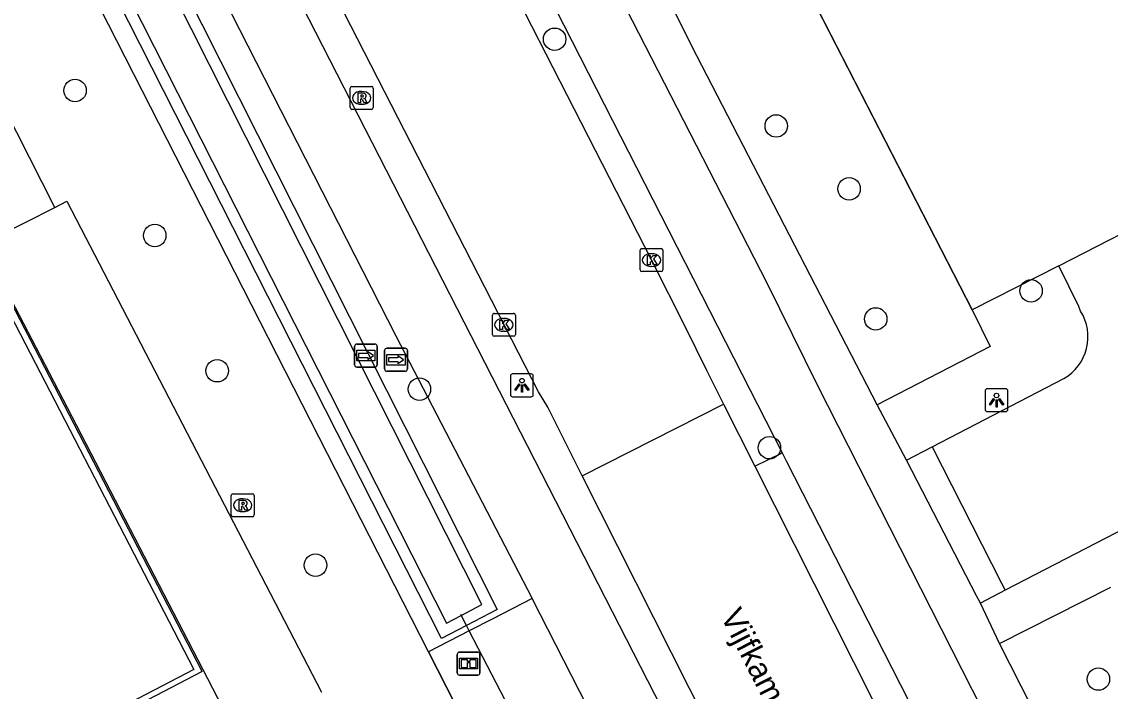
# Model space of a CAD drawing. Extents: x 158838 to 160074, y 386376 to 387776.
# Drawn here: x 159667.32 to 159714.73, y 387579.57 to 387608.72 of the extents above; entities that cross this region are included whole.
import ezdxf

# ---------------------------------------------------------------- set-up
doc = ezdxf.new("R2010")
doc.units = 0
for name, color, linetype in [('IMGEO_Boom', 7, 'Continuous'), ('IMGEO_Duiker', 7, 'Continuous'), ('IMGEO_Fietspad_open', 7, 'Continuous'), ('IMGEO_Groenvoorziening', 7, 'Continuous'), ('IMGEO_Hek', 7, 'Continuous'), ('IMGEO_Informatiebord', 7, 'Continuous'), ('IMGEO_Kolk', 7, 'Continuous'), ('IMGEO_Lichtpunt', 7, 'Continuous'), ('IMGEO_Openbare_ruimte_label', 7, 'Continuous'), ('IMGEO_Parkeervlak_open', 7, 'Continuous'), ('IMGEO_Rijbaan_lokaal_open', 7, 'Continuous'), ('IMGEO_Rioolput', 7, 'Continuous'), ('IMGEO_Voetpad_open', 7, 'Continuous'), ('IMGEO_Waterloop', 7, 'Continuous'), ('IMGEO_Wegwijzer', 7, 'Continuous')]:
    doc.layers.add(name, color=color, linetype=linetype)

msp = doc.modelspace()

# ---------------------------------------------------------------- linework, layer by layer
at = {"layer": 'IMGEO_Boom'}
for centre in [(159690.531, 387607.964), (159669.637, 387605.729), (159700.184, 387604.186), (159703.357, 387601.449), (159673.11, 387599.416), (159711.284, 387597.005), (159704.516, 387595.782), (159675.827, 387593.526), (159684.639, 387592.725), (159699.887, 387590.177), (159680.112, 387585.058), (159714.217, 387580.099)]:
    msp.add_circle(centre, 0.489, dxfattribs=at)
at = {"layer": 'IMGEO_Duiker'}
msp.add_lwpolyline([(159690.536, 387575.022), (159689.941, 387576.168), (159686.813, 387582.194), (159686.69, 387582.431), (159686.444, 387582.905)], dxfattribs=at)
at = {"layer": 'IMGEO_Fietspad_open'}
for points in [[(159646.583, 387660.675), (159647.595, 387659.071), (159655.291, 387646.962), (159660.574, 387638.992), (159663.615, 387633.633), (159671.799, 387618.217), (159683.61, 387595.054), (159689.557, 387583.602)], [(159752.555, 387494.046), (159745.506, 387507.787), (159709.188, 387578.727), (159701.98, 387592.894), (159699.794, 387597.341), (159681.057, 387633.838), (159679.141, 387637.764), (159675.983, 387644.894), (159670.586, 387658.486)], [(159676.852, 387636.169), (159700.435, 387589.956)], [(159707.197, 387555.417), (159671.823, 387624.48)], [(159700.435, 387589.956), (159700.615, 387589.604), (159707.367, 387576.373)], [(159692.648, 387577.557), (159689.557, 387583.602)]]:
    msp.add_lwpolyline(points, dxfattribs=at)
at = {"layer": 'IMGEO_Groenvoorziening'}
for points in [[(159654.846, 387646.753), (159662.289, 387634.092), (159688.02, 387583.128), (159686.69, 387582.431), (159685.608, 387581.863), (159654.296, 387643.551)], [(159685.032, 387581.281), (159653.468, 387643.142), (159568.688, 387599.413)]]:
    msp.add_lwpolyline(points, dxfattribs=at)
at = {"layer": 'IMGEO_Hek'}
for points in [[(159685.032, 387581.281), (159653.468, 387643.142), (159568.688, 387599.413)], [(159708.725, 387596.181), (159688.939, 387634.671), (159689.78, 387635.141)], [(159675.181, 387580.424), (159663.801, 387602.359), (159651.048, 387595.721)], [(159675.181, 387580.424), (159635.511, 387559.757), (159624.107, 387581.699), (159636.895, 387588.355)], [(159685.032, 387581.281), (159685.813, 387579.752), (159687.455, 387576.533)]]:
    msp.add_lwpolyline(points, dxfattribs=at)
at = {"layer": 'IMGEO_Informatiebord'}
for p, q in [((159686.287, 387580.373), (159686.287, 387581.173)), ((159686.287, 387581.173), (159686.287, 387580.373)), ((159686.387, 387581.273), (159687.177, 387581.273)), ((159687.177, 387581.273), (159686.387, 387581.273)), ((159687.277, 387581.173), (159687.277, 387580.373)), ((159687.277, 387580.373), (159687.277, 387581.173)), ((159687.177, 387580.273), (159686.387, 387580.273)), ((159686.387, 387580.273), (159687.177, 387580.273))]:
    msp.add_line(p, q, dxfattribs=at)
for points in [[(159686.388, 387581.005), (159687.176, 387581.005), (159687.176, 387580.541), (159686.388, 387580.541), (159686.388, 387581.005)], [(159686.453, 387580.94), (159686.453, 387580.606), (159686.728, 387580.606), (159686.729, 387580.819), (159686.833, 387580.82), (159686.834, 387580.606), (159687.111, 387580.606), (159687.111, 387580.94), (159686.835, 387580.94), (159686.835, 387580.86), (159686.729, 387580.86), (159686.729, 387580.94), (159686.453, 387580.94)]]:
    msp.add_lwpolyline(points, dxfattribs=at)
for centre, start, end in [((159686.387, 387581.173), 90, 180), ((159686.387, 387581.173), 90, 180), ((159687.177, 387581.173), 0, 90), ((159687.177, 387581.173), 360, 90), ((159686.387, 387580.373), 180, 270), ((159686.387, 387580.373), 180, 270), ((159687.177, 387580.373), 270, 0), ((159687.177, 387580.373), 270, 0)]:
    msp.add_arc(centre, 0.1, start, end, dxfattribs=at)
at = {"layer": 'IMGEO_Kolk'}
for p, q in [((159694.249, 387597.92), (159694.249, 387598.772)), ((159694.324, 387598.846), (159695.176, 387598.846)), ((159694.737, 387598.626), (159694.762, 387598.626)), ((159695.25, 387598.772), (159695.25, 387597.92)), ((159694.76, 387598.066), (159694.735, 387598.066)), ((159695.176, 387597.846), (159694.324, 387597.846)), ((159687.817, 387595.101), (159687.817, 387595.953)), ((159687.892, 387596.027), (159688.744, 387596.027)), ((159688.305, 387595.807), (159688.33, 387595.807)), ((159688.818, 387595.953), (159688.818, 387595.101)), ((159688.328, 387595.247), (159688.303, 387595.247)), ((159688.744, 387595.027), (159687.892, 387595.027))]:
    msp.add_line(p, q, dxfattribs=at)
for points in [[(159694.249, 387597.92), (159694.249, 387598.772)], [(159694.324, 387598.846), (159695.176, 387598.846)], [(159694.57, 387598.546), (159694.693, 387598.546), (159694.693, 387598.395), (159694.823, 387598.546), (159694.987, 387598.546), (159694.841, 387598.395), (159694.994, 387598.146), (159694.842, 387598.146), (159694.757, 387598.31), (159694.693, 387598.243), (159694.693, 387598.146), (159694.57, 387598.146), (159694.57, 387598.546)], [(159695.25, 387598.772), (159695.25, 387597.92)], [(159695.176, 387597.846), (159694.324, 387597.846)], [(159687.817, 387595.101), (159687.817, 387595.953)], [(159687.892, 387596.027), (159688.744, 387596.027)], [(159688.138, 387595.727), (159688.261, 387595.727), (159688.261, 387595.576), (159688.391, 387595.727), (159688.555, 387595.727), (159688.409, 387595.576), (159688.562, 387595.327), (159688.41, 387595.327), (159688.325, 387595.491), (159688.261, 387595.424), (159688.261, 387595.327), (159688.138, 387595.327), (159688.138, 387595.727)], [(159688.818, 387595.953), (159688.818, 387595.101)], [(159688.744, 387595.027), (159687.892, 387595.027)]]:
    msp.add_lwpolyline(points, dxfattribs=at)
for centre, start, end in [((159694.326, 387598.77), 91.552, 178.448), ((159694.326, 387598.77), 91.552, 178.448), ((159695.174, 387598.77), 1.552, 88.448), ((159695.174, 387598.77), 1.552, 88.448), ((159694.326, 387597.922), 181.552, 268.448), ((159694.326, 387597.922), 181.552, 268.448), ((159695.174, 387597.922), 271.552, 358.448), ((159695.174, 387597.922), 271.552, 358.448), ((159687.894, 387595.951), 91.552, 178.448), ((159687.894, 387595.951), 91.552, 178.448), ((159688.742, 387595.951), 1.552, 88.448), ((159688.742, 387595.951), 1.552, 88.448), ((159687.894, 387595.103), 181.552, 268.448), ((159687.894, 387595.103), 181.552, 268.448), ((159688.742, 387595.103), 271.552, 358.448), ((159688.742, 387595.103), 271.552, 358.448)]:
    msp.add_arc(centre, 0.0765, start, end, dxfattribs=at)
for centre, major_axis, ratio, start_param, end_param in [((159694.736, 387598.346), (-0.387, 0.002), 0.722429, 4.712389, 7.853982), ((159694.761, 387598.346), (-0.39, 0.002), 0.717154, 1.570796, 4.712389), ((159688.304, 387595.527), (-0.387, 0.002), 0.722429, 4.712389, 7.853982), ((159688.329, 387595.527), (-0.39, 0.002), 0.717154, 1.570796, 4.712389)]:
    msp.add_ellipse(centre, major_axis=major_axis, ratio=ratio, start_param=start_param, end_param=end_param, dxfattribs=at)
at = {"layer": 'IMGEO_Lichtpunt'}
for p, q in [((159688.605, 387593.297), (159688.605, 387592.49)), ((159688.605, 387593.297), (159688.605, 387592.49)), ((159689.507, 387593.392), (159688.699, 387593.392)), ((159689.507, 387593.392), (159688.699, 387593.392)), ((159689.601, 387592.49), (159689.601, 387593.297)), ((159689.601, 387592.49), (159689.601, 387593.297)), ((159688.699, 387592.396), (159689.507, 387592.396)), ((159688.699, 387592.396), (159689.507, 387592.396)), ((159709.281, 387592.649), (159709.281, 387591.842)), ((159709.281, 387592.649), (159709.281, 387591.842)), ((159710.183, 387592.744), (159709.375, 387592.744)), ((159710.183, 387592.744), (159709.375, 387592.744)), ((159710.277, 387591.842), (159710.277, 387592.649)), ((159710.277, 387591.842), (159710.277, 387592.649)), ((159709.375, 387591.748), (159710.183, 387591.748)), ((159709.375, 387591.748), (159710.183, 387591.748))]:
    msp.add_line(p, q, dxfattribs=at)
for points in [[(159688.979, 387592.961), (159689.018, 387592.933), (159688.83, 387592.671), (159688.792, 387592.698), (159688.979, 387592.961)], [(159689.081, 387592.913), (159689.128, 387592.913), (159689.128, 387592.591), (159689.081, 387592.591), (159689.081, 387592.913)], [(159689.191, 387592.933), (159689.229, 387592.96), (159689.416, 387592.698), (159689.377, 387592.67), (159689.191, 387592.933)], [(159709.655, 387592.313), (159709.694, 387592.285), (159709.506, 387592.023), (159709.468, 387592.05), (159709.655, 387592.313)], [(159709.867, 387592.285), (159709.905, 387592.312), (159710.092, 387592.05), (159710.053, 387592.022), (159709.867, 387592.285)], [(159709.757, 387592.265), (159709.804, 387592.265), (159709.804, 387591.943), (159709.757, 387591.943), (159709.757, 387592.265)]]:
    msp.add_lwpolyline(points, dxfattribs=at)
for centre in [(159689.104, 387593.095), (159709.78, 387592.447)]:
    msp.add_circle(centre, 0.0994, dxfattribs=at)
for centre, start, end in [((159688.699, 387593.297), 90, 180), ((159688.699, 387593.297), 90, 180), ((159689.507, 387593.297), 0, 90), ((159689.507, 387593.297), 0, 90), ((159688.699, 387592.49), 180, 270), ((159688.699, 387592.49), 180, 270), ((159689.507, 387592.49), 270, 0), ((159689.507, 387592.49), 270, 360), ((159709.375, 387592.649), 90, 180), ((159709.375, 387592.649), 90, 180), ((159710.183, 387592.649), 0, 90), ((159710.183, 387592.649), 0, 90), ((159709.375, 387591.842), 180, 270), ((159709.375, 387591.842), 180, 270), ((159710.183, 387591.842), 270, 0), ((159710.183, 387591.842), 270, 360)]:
    msp.add_arc(centre, 0.0946, start, end, dxfattribs=at)
at = {"layer": 'IMGEO_Parkeervlak_open'}
msp.add_lwpolyline([(159683.02, 387646.193), (159708.725, 387596.181)], dxfattribs=at)
at = {"layer": 'IMGEO_Rijbaan_lokaal_open'}
for points in [[(159691.736, 387588.957), (159690.235, 387591.935), (159689.824, 387592.612), (159672.895, 387625.634), (159664.24, 387641.102), (159653.479, 387657.763), (159651.731, 387660.49)], [(159667.351, 387655.82), (159667.637, 387655.094), (159671.678, 387644.897), (159673.46, 387640.676), (159675.522, 387636.086), (159675.61, 387635.895), (159684.924, 387617.547), (159694.75, 387598.342), (159696.216, 387595.436), (159697.142, 387593.547), (159697.886, 387592.073)], [(159712.492, 387598.103), (159717.48, 387600.648)], [(159713.445, 387596.121), (159713.37, 387596.326), (159712.492, 387598.103)], [(159706.97, 387590.214), (159712.717, 387593.19)], [(159691.736, 387588.957), (159697.886, 387592.073)], [(159697.886, 387592.073), (159699.25, 387589.372)], [(159706.97, 387590.214), (159709.992, 387584.275), (159710.149, 387583.966)], [(159699.25, 387589.372), (159706.138, 387575.729)], [(159700.292, 387571.975), (159691.736, 387588.957)], [(159716.705, 387587.36), (159710.149, 387583.966)]]:
    msp.add_lwpolyline(points, dxfattribs=at)
msp.add_arc((159711.665, 387595.007), 2.1, 300.065, 32.0374, dxfattribs=at)
at = {"layer": 'IMGEO_Rioolput'}
for p, q in [((159681.624, 387604.985), (159681.624, 387605.837)), ((159681.699, 387605.911), (159682.551, 387605.911)), ((159682.112, 387605.691), (159682.137, 387605.691)), ((159682.625, 387605.837), (159682.625, 387604.985)), ((159682.135, 387605.131), (159682.11, 387605.131)), ((159682.551, 387604.911), (159681.699, 387604.911)), ((159676.442, 387587.246), (159676.442, 387588.098)), ((159676.517, 387588.172), (159677.369, 387588.172)), ((159677.443, 387588.098), (159677.443, 387587.246)), ((159676.93, 387587.952), (159676.955, 387587.952)), ((159677.369, 387587.172), (159676.517, 387587.172)), ((159676.953, 387587.392), (159676.928, 387587.392))]:
    msp.add_line(p, q, dxfattribs=at)
for points in [[(159681.624, 387604.985), (159681.624, 387605.837)], [(159681.699, 387605.911), (159682.551, 387605.911)], [(159682.213, 387605.609), (159681.961, 387605.611), (159681.961, 387605.211)], [(159682.625, 387605.837), (159682.625, 387604.985)], [(159681.961, 387605.211), (159682.085, 387605.211), (159682.085, 387605.373), (159682.096, 387605.373)], [(159682.139, 387605.53), (159682.085, 387605.53), (159682.085, 387605.449)], [(159682.085, 387605.449), (159682.137, 387605.449)], [(159682.143, 387605.344), (159682.214, 387605.211), (159682.354, 387605.211), (159682.289, 387605.337)], [(159682.551, 387604.911), (159681.699, 387604.911)], [(159676.442, 387587.246), (159676.442, 387588.098)], [(159676.517, 387588.172), (159677.369, 387588.172)], [(159677.443, 387588.098), (159677.443, 387587.246)], [(159677.031, 387587.87), (159676.779, 387587.872), (159676.779, 387587.472)], [(159676.779, 387587.472), (159676.903, 387587.472), (159676.903, 387587.634), (159676.914, 387587.634)], [(159676.957, 387587.791), (159676.903, 387587.791), (159676.903, 387587.71)], [(159676.903, 387587.71), (159676.955, 387587.71)], [(159676.961, 387587.605), (159677.032, 387587.472), (159677.172, 387587.472), (159677.107, 387587.598)], [(159677.369, 387587.172), (159676.517, 387587.172)]]:
    msp.add_lwpolyline(points, dxfattribs=at)
for centre, radius, start, end in [((159681.701, 387605.835), 0.0765, 91.552, 178.448), ((159681.701, 387605.835), 0.0765, 91.552, 178.448), ((159682.212, 387605.499), 0.109, 350.3612, 89.416), ((159682.549, 387605.835), 0.0765, 1.552, 88.448), ((159682.549, 387605.835), 0.0765, 1.552, 88.448), ((159682.095, 387605.32), 0.0533, 26.0293, 88.6989), ((159682.121, 387605.638), 0.19, 274.7715, 282.9687), ((159682.145, 387605.434), 0.0964, 77.0061, 93.1865), ((159682.159, 387605.491), 0.0378, 276.6634, 79.6772), ((159682.21, 387605.499), 0.112, 277.5842, 350.9817), ((159682.194, 387605.284), 0.108, 29.5134, 73.7905), ((159681.701, 387604.987), 0.0765, 181.552, 268.448), ((159681.701, 387604.987), 0.0765, 181.552, 268.448), ((159682.549, 387604.987), 0.0765, 271.552, 358.448), ((159682.549, 387604.987), 0.0765, 271.552, 358.448), ((159676.519, 387588.096), 0.0765, 91.552, 178.448), ((159676.519, 387588.096), 0.0765, 91.552, 178.448), ((159677.367, 387588.096), 0.0765, 1.552, 88.448), ((159677.367, 387588.096), 0.0765, 1.552, 88.448), ((159676.913, 387587.581), 0.0533, 26.0293, 88.6989), ((159676.939, 387587.899), 0.19, 274.7715, 282.9687), ((159676.963, 387587.695), 0.0964, 77.0061, 93.1865), ((159676.977, 387587.752), 0.0378, 276.6634, 79.6772), ((159677.03, 387587.76), 0.109, 350.3612, 89.416), ((159677.028, 387587.76), 0.112, 277.5842, 350.9817), ((159677.012, 387587.545), 0.108, 29.5134, 73.7905), ((159676.519, 387587.248), 0.0765, 181.552, 268.448), ((159676.519, 387587.248), 0.0765, 181.552, 268.448), ((159677.367, 387587.248), 0.0765, 271.552, 358.448), ((159677.367, 387587.248), 0.0765, 271.552, 358.448)]:
    msp.add_arc(centre, radius, start, end, dxfattribs=at)
for centre, major_axis, ratio, start_param, end_param in [((159682.111, 387605.411), (-0.387, 0.002), 0.722429, 4.712389, 7.853982), ((159682.136, 387605.411), (-0.39, 0.002), 0.717154, 1.570796, 4.712389), ((159676.929, 387587.672), (-0.387, 0.002), 0.722429, 4.712389, 7.853982), ((159676.954, 387587.672), (-0.39, 0.002), 0.717154, 1.570796, 4.712389)]:
    msp.add_ellipse(centre, major_axis=major_axis, ratio=ratio, start_param=start_param, end_param=end_param, dxfattribs=at)
at = {"layer": 'IMGEO_Voetpad_open'}
for points in [[(159704.579, 387592.047), (159696.72, 387607.235), (159680.801, 387639.017), (159678.985, 387642.642), (159678.497, 387643.854)], [(159668.758, 387600.642), (159665.428, 387607.164)], [(159665.287, 387598.891), (159674.811, 387580.51), (159635.64, 387560.118), (159624.49, 387581.608), (159663.681, 387601.99)], [(159668.758, 387600.642), (159669.283, 387600.907), (159680.376, 387579.531)], [(159665.588, 387599.043), (159665.788, 387599.144), (159666.214, 387599.359), (159668.758, 387600.642)], [(159665.588, 387599.043), (159667.024, 387596.287), (159668.116, 387594.192), (159669.687, 387591.178), (159676.681, 387577.651)], [(159712.492, 387598.103), (159708.725, 387596.181)], [(159708.725, 387596.181), (159709.505, 387594.578), (159704.579, 387592.047)], [(159705.852, 387589.635), (159704.579, 387592.047)], [(159699.25, 387589.372), (159700.435, 387589.956)], [(159705.852, 387589.635), (159706.97, 387590.214)], [(159709.076, 387583.41), (159708.914, 387583.723), (159705.852, 387589.635)], [(159710.149, 387583.966), (159709.076, 387583.41)], [(159709.915, 387581.645), (159714.76, 387584.105)], [(159689.557, 387583.602), (159687.835, 387582.718), (159686.813, 387582.194), (159685.032, 387581.281)], [(159709.915, 387581.645), (159709.076, 387583.41)], [(159749.515, 387504.17), (159748.412, 387506.296), (159736.113, 387530.442), (159722.165, 387557.526), (159709.915, 387581.645)], [(159687.455, 387576.533), (159685.813, 387579.752), (159685.032, 387581.281)]]:
    msp.add_lwpolyline(points, dxfattribs=at)
at = {"layer": 'IMGEO_Waterloop'}
msp.add_lwpolyline([(159470.11, 387552.184), (159470.909, 387550.939), (159499.773, 387565.761), (159652.819, 387644.353), (159653.027, 387644.436), (159653.262, 387644.488), (159653.503, 387644.501), (159653.742, 387644.476), (159653.974, 387644.412), (159654.193, 387644.311), (159654.393, 387644.177), (159654.568, 387644.012), (159654.718, 387643.816), (159685.823, 387582.536), (159686.462, 387582.871), (159687.357, 387583.341), (159681.904, 387594.156), (159661.853, 387633.854)], dxfattribs=at)
at = {"layer": 'IMGEO_Wegwijzer'}
for p, q in [((159681.914, 387594.688), (159682.704, 387594.688)), ((159682.704, 387594.688), (159681.914, 387594.688)), ((159681.814, 387593.788), (159681.814, 387594.588)), ((159681.814, 387594.588), (159681.814, 387593.788)), ((159682.804, 387594.588), (159682.804, 387593.788)), ((159682.804, 387593.788), (159682.804, 387594.588)), ((159683.124, 387593.608), (159683.124, 387594.408)), ((159683.124, 387594.408), (159683.124, 387593.608)), ((159683.224, 387594.508), (159684.014, 387594.508)), ((159684.014, 387594.508), (159683.224, 387594.508)), ((159684.114, 387594.408), (159684.114, 387593.608)), ((159684.114, 387593.608), (159684.114, 387594.408)), ((159682.704, 387593.688), (159681.914, 387593.688)), ((159681.914, 387593.688), (159682.704, 387593.688)), ((159684.014, 387593.508), (159683.224, 387593.508)), ((159683.224, 387593.508), (159684.014, 387593.508))]:
    msp.add_line(p, q, dxfattribs=at)
for points in [[(159681.915, 387594.42), (159682.703, 387594.42), (159682.703, 387593.956), (159681.915, 387593.956), (159681.915, 387594.42)], [(159681.98, 387594.272), (159681.98, 387594.188), (159681.98, 387594.104), (159682.391, 387594.104), (159682.391, 387594.021), (159682.638, 387594.188), (159682.391, 387594.355), (159682.391, 387594.272), (159681.98, 387594.272)], [(159683.225, 387594.24), (159684.013, 387594.24), (159684.013, 387593.776), (159683.225, 387593.776), (159683.225, 387594.24)], [(159683.29, 387594.092), (159683.29, 387594.008), (159683.29, 387593.924), (159683.701, 387593.924), (159683.701, 387593.841), (159683.948, 387594.008), (159683.701, 387594.175), (159683.701, 387594.092), (159683.29, 387594.092)]]:
    msp.add_lwpolyline(points, dxfattribs=at)
for centre, start, end in [((159681.914, 387594.588), 90, 180), ((159681.914, 387594.588), 90, 180), ((159682.704, 387594.588), 0, 90), ((159682.704, 387594.588), 360, 90), ((159683.224, 387594.408), 90, 180), ((159683.224, 387594.408), 90, 180), ((159684.014, 387594.408), 0, 90), ((159684.014, 387594.408), 360, 90), ((159681.914, 387593.788), 180, 270), ((159681.914, 387593.788), 180, 270), ((159682.704, 387593.788), 270, 0), ((159682.704, 387593.788), 270, 0), ((159683.224, 387593.608), 180, 270), ((159683.224, 387593.608), 180, 270), ((159684.014, 387593.608), 270, 0), ((159684.014, 387593.608), 270, 0)]:
    msp.add_arc(centre, 0.1, start, end, dxfattribs=at)

# ---------------------------------------------------------------- texts
at = {"layer": 'IMGEO_Openbare_ruimte_label'}
msp.add_text('Vijfkamplaan', height=1, rotation=297.0517, dxfattribs=at).set_placement((159697.736, 387582.856))

doc.saveas('drawing.dxf')
